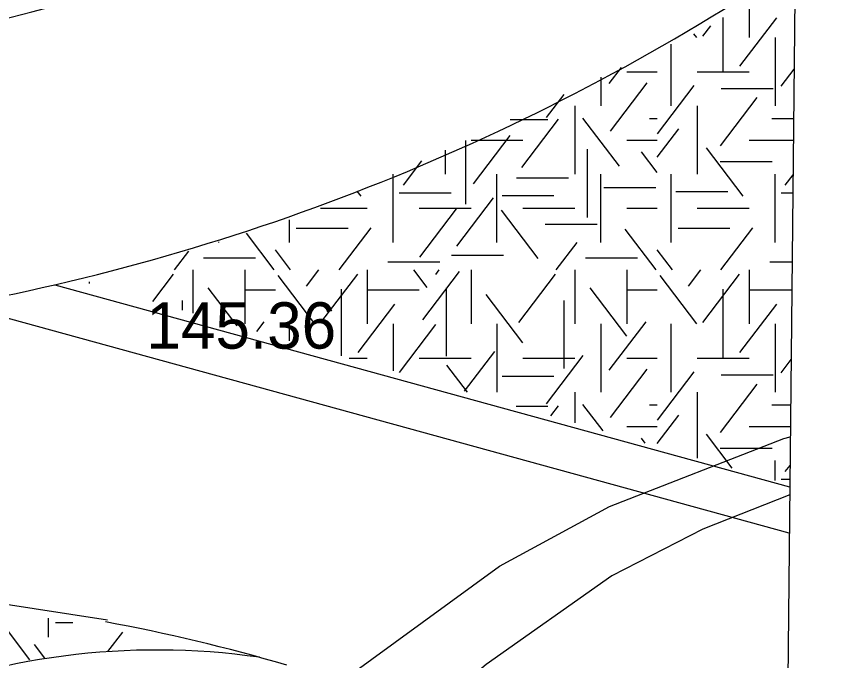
# Model space of a CAD drawing. Extents: x 419101 to 420177, y 4451541 to 4452254.
# Drawn here: x 420151.53 to 420173.1, y 4452081.7 to 4452098.35 of the extents above; entities that cross this region are included whole.
import ezdxf

# ---------------------------------------------------------------- set-up
doc = ezdxf.new("R2010")
doc.units = 0
for name, color, linetype in [('0_ÖNERİ_LEJAND', 7, 'Continuous'), ('3_HALİHAZIR', 7, 'Continuous'), ('Level 41', 7, 'Continuous'), ('Level 62', 7, 'Continuous')]:
    doc.layers.add(name, color=color, linetype=linetype)

msp = doc.modelspace()

# ---------------------------------------------------------------- linework, layer by layer
at = {"layer": '0_ÖNERİ_LEJAND'}
msp.add_lwpolyline([(419108.722, 4452245.778), (420173.096, 4452234.536), (420165.768, 4451540.511), (419101.295, 4451551.753)], close=True, dxfattribs=at)
at = {"layer": '3_HALİHAZIR'}
for points in [[(420142.209, 4452022.28), (420141.765, 4452030.213), (420141.851, 4452034.975), (420142.23, 4452038.981), (420142.797, 4452043.751), (420143.437, 4452047.395), (420144.508, 4452051.952), (420146.05, 4452056.997), (420148.535, 4452063.068), (420152.103, 4452070.035), (420154.769, 4452074.642), (420157.214, 4452078.245), (420160.02, 4452081.216), (420164.024, 4452084.13), (420166.867, 4452085.679), (420171.372, 4452087.439), (420171.544, 4452087.482)], [(420171.528, 4452085.983), (420169.277, 4452085.09), (420166.927, 4452083.886), (420163.68, 4452081.589), (420159.434, 4452077.966)]]:
    msp.add_lwpolyline(points, dxfattribs=at)
at = {"layer": 'Level 41'}
for p, q in [((420170.477, 4452098.808), (420170.477, 4452097.81)), ((420169.802, 4452098.326), (420169.802, 4452096.939)), ((420170.242, 4452097.073), (420171.191, 4452098.323)), ((420169.282, 4452097.845), (420169.486, 4452098.114)), ((420169.122, 4452097.81), (420169.047, 4452097.909)), ((420168.463, 4452096.043), (420168.463, 4452097.635)), ((420171.149, 4452097.81), (420171.149, 4452096.043)), ((420166.862, 4452096.617), (420167.18, 4452097.035)), ((420171.308, 4452096.548), (420171.644, 4452096.99)), ((420166.642, 4452096.784), (420166.642, 4452096.043)), ((420166.642, 4452096.784), (420166.642, 4452096.043)), ((420167.313, 4452096.926), (420168.101, 4452096.926)), ((420169.134, 4452096.926), (420170.477, 4452096.926)), ((420166.888, 4452095.391), (420167.838, 4452096.64)), ((420168.111, 4452095.322), (420169.06, 4452096.571)), ((420165.237, 4452095.742), (420165.69, 4452096.339)), ((420169.758, 4452096.492), (420171.101, 4452096.492)), ((420169.736, 4452095.005), (420170.685, 4452096.255)), ((420165.97, 4452096.043), (420165.97, 4452094.276)), ((420169.134, 4452096.043), (420169.134, 4452094.276)), ((420164.294, 4452095.686), (420165.27, 4452095.686)), ((420164.597, 4452094.445), (420165.547, 4452095.695)), ((420167.127, 4452094.479), (420166.178, 4452095.728)), ((420167.897, 4452095.719), (420168.101, 4452095.719)), ((420171.064, 4452095.719), (420171.631, 4452095.719)), ((420163.345, 4452094.025), (420164.294, 4452095.274)), ((420168.101, 4452094.713), (420168.66, 4452095.449)), ((420163.145, 4452095.149), (420163.145, 4452093.503)), ((420163.284, 4452095.159), (420164.627, 4452095.159)), ((420167.313, 4452095.159), (420168.101, 4452095.159)), ((420170.477, 4452095.159), (420171.625, 4452095.159)), ((420162.613, 4452094.9), (420162.613, 4452094.276)), ((420166.288, 4452094.921), (420166.288, 4452093.153)), ((420168.101, 4452094.319), (420167.695, 4452094.853)), ((420170.321, 4452093.708), (420169.372, 4452094.958)), ((420161.534, 4452093.989), (420162.013, 4452094.619)), ((420169.731, 4452094.599), (420171.074, 4452094.599)), ((420161.27, 4452092.508), (420161.27, 4452094.272)), ((420163.956, 4452092.508), (420163.956, 4452094.276)), ((420164.461, 4452094.178), (420165.804, 4452094.178)), ((420166.642, 4452092.508), (420166.642, 4452094.276)), ((420168.463, 4452092.508), (420168.463, 4452094.276)), ((420171.149, 4452092.508), (420171.149, 4452094.276)), ((420171.413, 4452093.989), (420171.615, 4452094.255)), ((420160.442, 4452093.708), (420160.343, 4452093.838)), ((420161.424, 4452093.793), (420162.767, 4452093.793)), ((420166.724, 4452093.933), (420168.067, 4452093.933)), ((420168.586, 4452093.827), (420169.929, 4452093.827)), ((420171.303, 4452093.793), (420171.61, 4452093.793)), ((420162.92, 4452092.411), (420163.869, 4452093.661)), ((420164.087, 4452093.722), (420165.43, 4452093.722)), ((420159.388, 4452093.392), (420160.598, 4452093.392)), ((420161.941, 4452093.392), (420163.284, 4452093.392)), ((420161.96, 4452092.132), (420162.909, 4452093.381)), ((420165.023, 4452092.097), (420164.073, 4452093.346)), ((420164.627, 4452093.392), (420165.97, 4452093.392)), ((420167.313, 4452093.392), (420168.101, 4452093.392)), ((420169.134, 4452093.392), (420170.477, 4452093.392)), ((420158.584, 4452092.508), (420158.584, 4452093.091)), ((420158.761, 4452092.881), (420160.103, 4452092.881)), ((420159.869, 4452091.799), (420160.698, 4452092.89)), ((420165.206, 4452092.985), (420166.549, 4452092.985)), ((420168.64, 4452092.881), (420169.982, 4452092.881)), ((420169.748, 4452091.799), (420170.577, 4452092.89)), ((420158.193, 4452091.799), (420157.473, 4452092.747)), ((420168.072, 4452091.799), (420167.27, 4452092.855)), ((420156.763, 4452092.508), (420156.763, 4452092.528)), ((420165.489, 4452091.799), (420166.026, 4452092.505)), ((420155.61, 4452091.799), (420155.98, 4452092.285)), ((420158.616, 4452091.799), (420158.222, 4452092.317)), ((420168.495, 4452091.799), (420168.101, 4452092.317)), ((420156.366, 4452092.111), (420157.709, 4452092.111)), ((420162.783, 4452092.18), (420164.126, 4452092.18)), ((420166.245, 4452092.111), (420167.588, 4452092.111)), ((420156.091, 4452091.799), (420156.091, 4452090.679)), ((420157.434, 4452091.799), (420157.434, 4452090.401)), ((420157.434, 4452091.799), (420157.434, 4452090.401)), ((420159.032, 4452091.382), (420159.349, 4452091.799)), ((420160.598, 4452091.799), (420160.598, 4452090.401)), ((420161.131, 4452092.005), (420162.474, 4452092.005)), ((420162.147, 4452091.347), (420161.803, 4452091.799)), ((420162.373, 4452091.679), (420162.464, 4452091.799)), ((420163.284, 4452091.799), (420163.284, 4452090.401)), ((420165.97, 4452091.799), (420165.97, 4452090.401)), ((420167.313, 4452091.799), (420167.313, 4452090.401)), ((420167.313, 4452091.799), (420167.313, 4452090.401)), ((420168.911, 4452091.382), (420169.228, 4452091.799)), ((420170.477, 4452091.799), (420170.477, 4452090.401)), ((420171.01, 4452092.005), (420171.591, 4452092.005)), ((420155.05, 4452090.978), (420155.587, 4452091.686)), ((420159.243, 4452090.401), (420158.294, 4452091.651)), ((420159.403, 4452090.436), (420160.352, 4452091.686)), ((420162.04, 4452090.505), (420162.99, 4452091.755)), ((420164.517, 4452090.436), (420165.466, 4452091.686)), ((420169.122, 4452090.401), (420168.173, 4452091.651)), ((420169.282, 4452090.436), (420170.231, 4452091.686)), ((420153.405, 4452091.488), (420153.405, 4452091.451)), ((420157.233, 4452090.351), (420156.486, 4452091.334)), ((420157.434, 4452091.285), (420158.222, 4452091.285)), ((420159.923, 4452091.297), (420159.923, 4452089.578)), ((420160.598, 4452091.285), (420161.941, 4452091.285)), ((420162.64, 4452091.332), (420162.64, 4452089.565)), ((420164.624, 4452089.91), (420163.675, 4452091.159)), ((420167.314, 4452090.085), (420166.365, 4452091.334)), ((420167.313, 4452091.285), (420168.101, 4452091.285)), ((420169.802, 4452091.297), (420169.802, 4452089.53)), ((420170.477, 4452091.285), (420171.584, 4452091.285)), ((420155.809, 4452091.011), (420155.809, 4452090.76)), ((420165.688, 4452091.011), (420165.688, 4452089.244)), ((420160.363, 4452089.664), (420161.312, 4452090.914)), ((420170.242, 4452089.664), (420171.191, 4452090.914)), ((420157.74, 4452090.205), (420157.932, 4452090.458)), ((420158.584, 4452089.963), (420158.584, 4452090.401)), ((420161.27, 4452090.401), (420161.27, 4452089.191)), ((420161.433, 4452089.144), (420162.378, 4452090.389)), ((420163.956, 4452090.401), (420163.956, 4452088.634)), ((420166.642, 4452090.401), (420166.642, 4452088.634)), ((420166.642, 4452090.401), (420166.642, 4452088.634)), ((420166.862, 4452089.208), (420167.811, 4452090.458)), ((420168.463, 4452088.634), (420168.463, 4452090.401)), ((420171.149, 4452090.401), (420171.149, 4452088.634)), ((420163.116, 4452088.661), (420163.897, 4452089.687)), ((420160.136, 4452089.517), (420160.598, 4452089.517)), ((420161.941, 4452089.517), (420163.284, 4452089.517)), ((420164.627, 4452089.517), (420165.97, 4452089.517)), ((420165.237, 4452088.333), (420166.186, 4452089.583)), ((420167.313, 4452089.517), (420168.101, 4452089.517)), ((420169.134, 4452089.517), (420170.477, 4452089.517)), ((420171.308, 4452089.139), (420171.565, 4452089.477)), ((420163.193, 4452088.639), (420162.662, 4452089.337)), ((420166.888, 4452087.982), (420167.838, 4452089.231)), ((420164.087, 4452089.047), (420165.43, 4452089.047)), ((420168.111, 4452087.913), (420169.06, 4452089.162)), ((420169.758, 4452089.083), (420171.101, 4452089.083)), ((420169.736, 4452087.596), (420170.685, 4452088.846)), ((420165.97, 4452088.634), (420165.97, 4452087.841)), ((420169.134, 4452088.634), (420169.134, 4452086.932)), ((420164.452, 4452088.277), (420165.27, 4452088.277)), ((420165.345, 4452088.02), (420165.547, 4452088.286)), ((420166.701, 4452087.631), (420166.178, 4452088.319)), ((420167.897, 4452088.31), (420168.101, 4452088.31)), ((420171.064, 4452088.31), (420171.552, 4452088.31)), ((420168.101, 4452087.304), (420168.66, 4452088.04)), ((420167.313, 4452087.75), (420168.101, 4452087.75)), ((420170.477, 4452087.75), (420171.546, 4452087.75)), ((420170.038, 4452086.672), (420169.372, 4452087.549)), ((420167.791, 4452087.317), (420167.695, 4452087.444)), ((420169.731, 4452087.19), (420171.074, 4452087.19)), ((420171.149, 4452086.353), (420171.149, 4452086.867)), ((420171.413, 4452086.58), (420171.536, 4452086.741)), ((420171.303, 4452086.384), (420171.532, 4452086.384)), ((420152.354, 4452082.3), (420152.354, 4452082.791)), ((420151.87, 4452081.714), (420151.161, 4452082.647)), ((420152.531, 4452082.673), (420152.981, 4452082.673)), ((420153.891, 4452081.923), (420154.276, 4452082.429)), ((420152.262, 4452081.754), (420151.992, 4452082.109))]:
    msp.add_line(p, q, dxfattribs=at)
at = {"layer": 'Level 62'}
for p, q in [((420171.53, 4452086.181), (420152.53, 4452091.402)), ((420171.53, 4452086.181), (420152.53, 4452091.402)), ((420171.53, 4452086.181), (420152.53, 4452091.402)), ((420171.517, 4452084.985), (420150.024, 4452090.892)), ((420153.879, 4452082.736), (420143.522, 4452084.347))]:
    msp.add_line(p, q, dxfattribs=at)
for centre, radius, start, end in [((420139.448, 4452147.701), 50.784, 269.9841, 309.5217), ((420139.448, 4452147.701), 57.784, 280.54612, 303.89514), ((420145.241, 4452036.272), 47.206, 73.667, 79.5227), ((420155.163, 4452063.236), 18.728, 81.8567, 143.5519)]:
    msp.add_arc(centre, radius, start, end, dxfattribs=at)

# ---------------------------------------------------------------- texts
at = {"layer": '3_HALİHAZIR'}
msp.add_text('145.36 ', height=1.2, rotation=359.9979, dxfattribs=at).set_placement((420154.887, 4452089.761))

doc.saveas('drawing.dxf')
